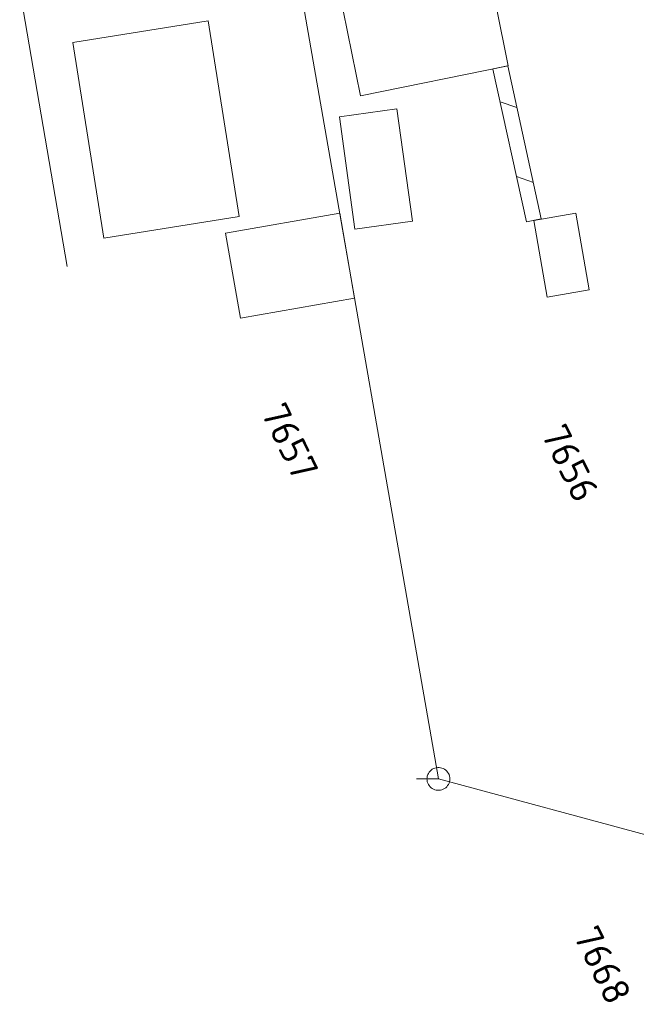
# Model space of a CAD drawing. Header units: metres. Extents: x 3425540 to 3446143, y 5432760 to 5444637.
# Tile 268 of 656: x 3440616 to 3440656, y 5438444 to 5438509. Entities that reach past the tile are written whole.
import ezdxf
from ezdxf.enums import TextEntityAlignment as Align

# ---------------------------------------------------------------- set-up
doc = ezdxf.new("R2010")
doc.units = ezdxf.units.M
doc.layers.add('B_Bestand', color=9, linetype='Continuous', lineweight=18)
doc.layers.add('B_Flurgrenzen', color=9, linetype='Continuous', lineweight=18)
doc.styles.get("Standard").update_dxf_attribs({"font": 'isocpeur.ttf'})

msp = doc.modelspace()

# ---------------------------------------------------------------- linework, layer by layer
at = {"layer": 'B_Bestand'}
for p, q in [((3440646.738, 5438505.599), (3440648.926, 5438495.602)), ((3440647.701, 5438505.81), (3440646.75, 5438505.602)), ((3440647.714, 5438505.813), (3440649.902, 5438495.816)), ((3440647.208, 5438503.45), (3440648.313, 5438503.078)), ((3440648.277, 5438498.566), (3440649.382, 5438498.193)), ((3440649.889, 5438495.813), (3440648.938, 5438495.605))]:
    msp.add_line(p, q, dxfattribs=at)
for points in [[(3440644.838, 5438513.951), (3440636.378, 5438512.233), (3440638.081, 5438503.849)], [(3440638.081, 5438503.849), (3440647.743, 5438505.811), (3440646.954, 5438509.695), (3440645.752, 5438509.45), (3440644.838, 5438513.951)], [(3440621.299, 5438494.547), (3440619.265, 5438507.337), (3440628.106, 5438508.743)], [(3440628.106, 5438508.743), (3440630.14, 5438495.953), (3440621.299, 5438494.547)], [(3440641.474, 5438495.648), (3440640.457, 5438502.989), (3440636.701, 5438502.468)], [(3440636.701, 5438502.468), (3440637.718, 5438495.128), (3440641.474, 5438495.648)], [(3440630.22, 5438489.326), (3440629.252, 5438494.871), (3440636.721, 5438496.174)], [(3440636.721, 5438496.174), (3440637.689, 5438490.63), (3440630.22, 5438489.326)], [(3440653.027, 5438491.171), (3440652.155, 5438496.186), (3440649.414, 5438495.709)], [(3440649.414, 5438495.709), (3440650.286, 5438490.695), (3440653.027, 5438491.171)]]:
    msp.add_lwpolyline(points, dxfattribs=at)
at = {"layer": 'B_Flurgrenzen'}
for p, q in [((3440633.01, 5438517.433), (3440643.172, 5438459.212)), ((3440615.789, 5438510.824), (3440618.896, 5438492.692)), ((3440643.172, 5438459.212), (3440641.748, 5438459.213)), ((3440643.172, 5438459.212), (3440659.201, 5438454.878))]:
    msp.add_line(p, q, dxfattribs=at)
msp.add_lwpolyline([(3440643.922, 5438459.212), (3440643.916, 5438459.306), (3440643.898, 5438459.395), (3440643.869, 5438459.49), (3440643.828, 5438459.572), (3440643.774, 5438459.649), (3440643.715, 5438459.726), (3440643.65, 5438459.791), (3440643.574, 5438459.844), (3440643.491, 5438459.891), (3440643.402, 5438459.921), (3440643.314, 5438459.944), (3440643.219, 5438459.956), (3440643.125, 5438459.956), (3440643.03, 5438459.944), (3440642.942, 5438459.921), (3440642.853, 5438459.891), (3440642.77, 5438459.844), (3440642.694, 5438459.791), (3440642.629, 5438459.726), (3440642.57, 5438459.649), (3440642.516, 5438459.572), (3440642.475, 5438459.49), (3440642.446, 5438459.395), (3440642.428, 5438459.306), (3440642.422, 5438459.212), (3440642.428, 5438459.118), (3440642.446, 5438459.029), (3440642.475, 5438458.934), (3440642.516, 5438458.852), (3440642.57, 5438458.775), (3440642.629, 5438458.698), (3440642.694, 5438458.633), (3440642.77, 5438458.58), (3440642.853, 5438458.533), (3440642.942, 5438458.503), (3440643.03, 5438458.48), (3440643.125, 5438458.468), (3440643.219, 5438458.468), (3440643.314, 5438458.48), (3440643.402, 5438458.503), (3440643.491, 5438458.533), (3440643.574, 5438458.58), (3440643.65, 5438458.633), (3440643.715, 5438458.698), (3440643.774, 5438458.775), (3440643.828, 5438458.852), (3440643.869, 5438458.934), (3440643.898, 5438459.029), (3440643.916, 5438459.118), (3440643.922, 5438459.212)], dxfattribs=at)

# ---------------------------------------------------------------- texts
for s, p in [('7657', (3440633.457, 5438481.261)), ('7656', (3440651.793, 5438479.85)), ('7668', (3440653.909, 5438447.044))]:
    msp.add_text(s, height=1.8, rotation=296.10003, dxfattribs=at).set_placement(p, align=Align.MIDDLE)

doc.saveas('drawing.dxf')
